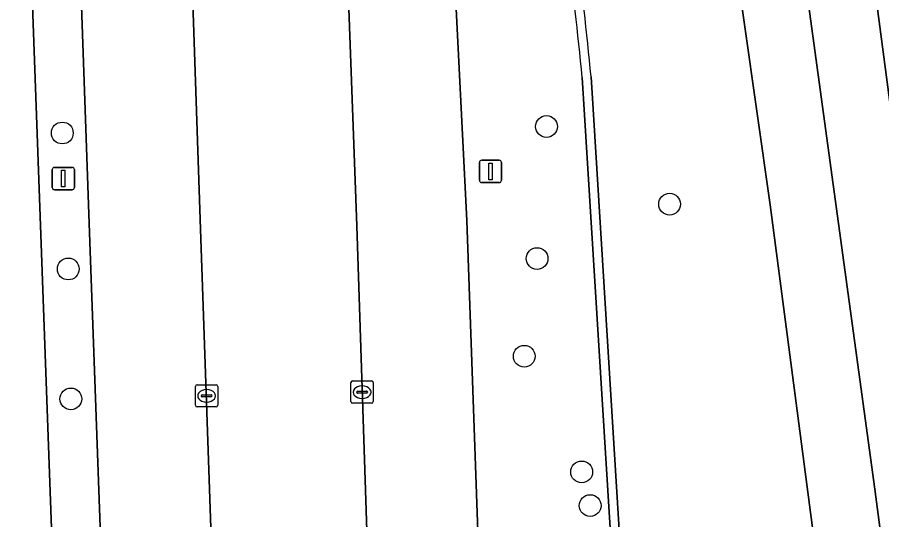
# Model space of a CAD drawing. Extents: x 160554 to 161248, y 385329 to 386506.
# Drawn here: x 161050.77 to 161089.57, y 386271.75 to 386294.32 of the extents above; entities that cross this region are included whole.
import ezdxf

# ---------------------------------------------------------------- set-up
doc = ezdxf.new("R2010")
doc.units = 0
for name, color, linetype in [('IMGEO_Berm_groen', 7, 'Continuous'), ('IMGEO_Boom', 7, 'Continuous'), ('IMGEO_Fietspad_gesloten', 7, 'Continuous'), ('IMGEO_Groenvoorziening', 7, 'Continuous'), ('IMGEO_Haag', 7, 'Continuous'), ('IMGEO_Kolk', 7, 'Continuous'), ('IMGEO_Lichtmast', 7, 'Continuous'), ('IMGEO_Parkeervlak_open', 7, 'Continuous'), ('IMGEO_Rijbaan_lokaal_open', 7, 'Continuous'), ('IMGEO_Terreindeel_halfverhard', 7, 'Continuous'), ('IMGEO_Voetpad_open', 7, 'Continuous')]:
    doc.layers.add(name, color=color, linetype=linetype)

msp = doc.modelspace()

# ---------------------------------------------------------------- linework, layer by layer
at = {"layer": 'IMGEO_Berm_groen'}
msp.add_lwpolyline([(161085.848, 386312.903), (161087.19, 386307.026), (161088.889, 386298.451), (161103.567, 386187.092), (161104.297, 386182.605)], dxfattribs=at)
at = {"layer": 'IMGEO_Boom'}
for centre in [(161074.521, 386289.41), (161052.788, 386289.12), (161080.046, 386285.924), (161074.096, 386283.48), (161053.054, 386283.011), (161073.523, 386279.091), (161053.172, 386277.175), (161076.098, 386273.895), (161076.481, 386272.383)]:
    msp.add_circle(centre, 0.489, dxfattribs=at)
at = {"layer": 'IMGEO_Fietspad_gesloten'}
for points in [[(161048.936, 386422.601), (161051.479, 386405.774), (161053.244, 386395.895), (161054.016, 386391.936), (161055.496, 386385.09), (161055.778, 386384.113), (161061.489, 386367.043), (161062.156, 386365.13), (161062.895, 386363.243), (161070.293, 386345.132), (161077.526, 386327.456), (161078.711, 386324.52), (161079.887, 386321.461), (161080.881, 386318.658), (161081.816, 386315.743), (161083.216, 386310.933), (161083.729, 386308.669), (161084.286, 386305.882), (161086.079, 386296.166), (161086.241, 386295.246), (161089.26, 386273.118), (161100.316, 386188.979)], [(161100.821, 386181.042), (161104.363, 386179.719), (161104.297, 386182.605), (161103.567, 386187.092), (161088.889, 386298.451), (161087.19, 386307.026), (161085.848, 386312.903)]]:
    msp.add_lwpolyline(points, dxfattribs=at)
at = {"layer": 'IMGEO_Groenvoorziening'}
for points in [[(161043.381, 386416.822), (161042.006, 386416.743), (161043.389, 386379.736), (161048.332, 386379.879), (161049.756, 386339.292), (161064.04, 386339.75), (161064.496, 386325.979), (161068.946, 386326.086), (161069.391, 386316.113), (161070.939, 386285.189), (161071.538, 386268.247)], [(161089.261, 386250.038), (161084.554, 386285.892), (161083.386, 386294.096), (161081.753, 386305.805)], [(161076.522, 386291.65), (161079.479, 386243.925), (161082.072, 386244.022), (161082.082, 386242.845), (161065.65, 386242.292), (161065.584, 386243.401), (161079.079, 386243.909), (161076.124, 386291.618)], [(161076.124, 386291.618), (161079.079, 386243.909), (161079.279, 386243.917), (161079.479, 386243.925), (161076.522, 386291.65)]]:
    msp.add_lwpolyline(points, dxfattribs=at)
for centre, radius, start, end in [((159988.224, 386179.872), 1093.624, 5.864684, 6.492622), ((159988.224, 386179.872), 1093.624, 5.864684, 6.492622), ((160066.321, 386188.32), 1015.472, 5.840253, 6.517541), ((160066.321, 386188.32), 1015.472, 5.840253, 6.517541)]:
    msp.add_arc(centre, radius, start, end, dxfattribs=at)
at = {"layer": 'IMGEO_Haag'}
msp.add_lwpolyline([(161076.124, 386291.618), (161079.079, 386243.909), (161079.279, 386243.917), (161079.479, 386243.925), (161076.522, 386291.65)], dxfattribs=at)
for centre, radius, start, end in [((159988.224, 386179.872), 1093.624, 5.864684, 6.492622), ((160066.321, 386188.32), 1015.472, 5.840253, 6.517541)]:
    msp.add_arc(centre, radius, start, end, dxfattribs=at)
at = {"layer": 'IMGEO_Kolk'}
for p, q in [((161058.764, 386276.887), (161058.764, 386277.739)), ((161058.839, 386277.813), (161059.691, 386277.813)), ((161059.765, 386277.739), (161059.765, 386276.887)), ((161065.743, 386277.054), (161065.743, 386277.906)), ((161065.818, 386277.98), (161066.67, 386277.98)), ((161066.231, 386277.76), (161066.256, 386277.76)), ((161066.744, 386277.906), (161066.744, 386277.054)), ((161059.023, 386277.307), (161059.023, 386277.319)), ((161059.066, 386277.356), (161059.464, 386277.356)), ((161059.252, 386277.593), (161059.277, 386277.593)), ((161059.507, 386277.319), (161059.507, 386277.307)), ((161066.002, 386277.474), (161066.002, 386277.486)), ((161066.44, 386277.437), (161066.042, 386277.437)), ((161066.045, 386277.523), (161066.443, 386277.523)), ((161066.486, 386277.486), (161066.486, 386277.474)), ((161059.461, 386277.27), (161059.063, 386277.27)), ((161059.275, 386277.033), (161059.25, 386277.033)), ((161066.67, 386276.98), (161065.818, 386276.98)), ((161066.254, 386277.2), (161066.229, 386277.2)), ((161059.691, 386276.813), (161058.839, 386276.813))]:
    msp.add_line(p, q, dxfattribs=at)
for points in [[(161058.764, 386276.887), (161058.764, 386277.739)], [(161058.839, 386277.813), (161059.691, 386277.813)], [(161059.765, 386277.739), (161059.765, 386276.887)], [(161065.743, 386277.054), (161065.743, 386277.906)], [(161065.818, 386277.98), (161066.67, 386277.98)], [(161066.744, 386277.906), (161066.744, 386277.054)], [(161066.67, 386276.98), (161065.818, 386276.98)], [(161059.691, 386276.813), (161058.839, 386276.813)]]:
    msp.add_lwpolyline(points, dxfattribs=at)
for centre, radius, start, end in [((161058.841, 386277.737), 0.0765, 91.552, 178.448), ((161058.841, 386277.737), 0.0765, 91.552, 178.448), ((161059.689, 386277.737), 0.0765, 1.552, 88.448), ((161059.689, 386277.737), 0.0765, 1.552, 88.448), ((161065.82, 386277.904), 0.0765, 91.552, 178.448), ((161065.82, 386277.904), 0.0765, 91.552, 178.448), ((161066.668, 386277.904), 0.0765, 1.552, 88.448), ((161066.668, 386277.904), 0.0765, 1.552, 88.448), ((161059.063, 386277.316), 0.0403, 85.8775, 175.7526), ((161059.06, 386277.306), 0.0366, 178.938, 274.7102), ((161059.464, 386277.313), 0.043, 264.8664, 352.4533), ((161059.468, 386277.318), 0.0386, 1.7309, 96.639), ((161066.042, 386277.483), 0.0403, 85.8775, 175.7526), ((161066.039, 386277.473), 0.0366, 178.938, 274.7102), ((161066.443, 386277.48), 0.043, 264.8664, 352.4533), ((161066.447, 386277.485), 0.0386, 1.7309, 96.639), ((161065.82, 386277.056), 0.0765, 181.552, 268.448), ((161065.82, 386277.056), 0.0765, 181.552, 268.448), ((161066.668, 386277.056), 0.0765, 271.552, 358.448), ((161066.668, 386277.056), 0.0765, 271.552, 358.448), ((161058.841, 386276.889), 0.0765, 181.552, 268.448), ((161058.841, 386276.889), 0.0765, 181.552, 268.448), ((161059.689, 386276.889), 0.0765, 271.552, 358.448), ((161059.689, 386276.889), 0.0765, 271.552, 358.448)]:
    msp.add_arc(centre, radius, start, end, dxfattribs=at)
for centre, major_axis, ratio, start_param, end_param in [((161066.23, 386277.48), (-0.387, 0.002), 0.722429, 4.712389, 7.853982), ((161066.255, 386277.48), (-0.39, 0.002), 0.717154, 1.570796, 4.712389), ((161059.251, 386277.313), (-0.387, 0.002), 0.722429, 4.712389, 7.853982), ((161059.276, 386277.313), (-0.39, 0.002), 0.717154, 1.570796, 4.712389)]:
    msp.add_ellipse(centre, major_axis=major_axis, ratio=ratio, start_param=start_param, end_param=end_param, dxfattribs=at)
at = {"layer": 'IMGEO_Lichtmast'}
for p, q in [((161071.51, 386286.995), (161071.51, 386287.795)), ((161071.51, 386287.795), (161071.51, 386286.995)), ((161071.61, 386287.895), (161072.4, 386287.895)), ((161072.4, 386287.895), (161071.61, 386287.895)), ((161072.5, 386287.795), (161072.5, 386286.995)), ((161072.5, 386286.995), (161072.5, 386287.795)), ((161052.338, 386286.674), (161052.338, 386287.474)), ((161052.338, 386287.474), (161052.338, 386286.674)), ((161052.438, 386287.574), (161053.228, 386287.574)), ((161053.228, 386287.574), (161052.438, 386287.574)), ((161053.328, 386287.474), (161053.328, 386286.674)), ((161053.328, 386286.674), (161053.328, 386287.474)), ((161072.4, 386286.895), (161071.61, 386286.895)), ((161071.61, 386286.895), (161072.4, 386286.895)), ((161053.228, 386286.574), (161052.438, 386286.574)), ((161052.438, 386286.574), (161053.228, 386286.574))]:
    msp.add_line(p, q, dxfattribs=at)
for points in [[(161071.93, 386287.77), (161072.08, 386287.77), (161072.08, 386287.02), (161071.93, 386287.02), (161071.93, 386287.77)], [(161052.758, 386287.449), (161052.908, 386287.449), (161052.908, 386286.699), (161052.758, 386286.699), (161052.758, 386287.449)]]:
    msp.add_lwpolyline(points, dxfattribs=at)
for centre, start, end in [((161071.61, 386287.795), 90, 180), ((161071.61, 386287.795), 90, 180), ((161072.4, 386287.795), 0, 90), ((161072.4, 386287.795), 360, 90), ((161052.438, 386287.474), 90, 180), ((161052.438, 386287.474), 90, 180), ((161053.228, 386287.474), 0, 90), ((161053.228, 386287.474), 360, 90), ((161071.61, 386286.995), 180, 270), ((161071.61, 386286.995), 180, 270), ((161072.4, 386286.995), 270, 0), ((161072.4, 386286.995), 270, 0), ((161052.438, 386286.674), 180, 270), ((161052.438, 386286.674), 180, 270), ((161053.228, 386286.674), 270, 0), ((161053.228, 386286.674), 270, 0)]:
    msp.add_arc(centre, 0.1, start, end, dxfattribs=at)
at = {"layer": 'IMGEO_Parkeervlak_open'}
for points in [[(161050.13, 386331.159), (161049.947, 386334.82), (161045.007, 386334.629), (161045.101, 386332.213), (161045.403, 386322.919), (161046.133, 386303.84), (161046.919, 386282.927), (161047.461, 386265.264), (161048.072, 386248.672), (161053.079, 386248.863), (161052.609, 386262.7)], [(161058.39, 386302.504), (161057.615, 386322.719), (161057.296, 386330.754), (161057.104, 386335.007), (161052.159, 386334.881), (161052.356, 386331.398), (161054.009, 386284.628), (161054.806, 386262.753), (161055.245, 386248.93), (161060.253, 386249.086), (161059.65, 386265.774), (161058.994, 386284.801)], [(161069.391, 386316.113), (161068.946, 386326.086), (161064.496, 386325.979), (161064.548, 386324.012), (161064.57, 386323.216), (161064.772, 386318.721), (161065.35, 386302.853), (161066.007, 386284.945), (161066.544, 386268.509), (161067.444, 386243.833), (161072.408, 386243.993), (161071.87, 386258.998), (161071.837, 386259.923), (161071.538, 386268.247), (161070.939, 386285.189)]]:
    msp.add_lwpolyline(points, close=True, dxfattribs=at)
at = {"layer": 'IMGEO_Rijbaan_lokaal_open'}
msp.add_lwpolyline([(161066.544, 386268.509), (161066.007, 386284.945), (161065.35, 386302.853), (161064.772, 386318.721), (161064.57, 386323.216), (161064.548, 386324.012), (161064.496, 386325.979), (161064.04, 386339.75), (161049.756, 386339.292), (161044.824, 386339.115), (161043.389, 386379.736), (161042.006, 386416.743)], dxfattribs=at)
msp.add_lwpolyline([(161046.919, 386282.927), (161046.133, 386303.84), (161045.403, 386322.919), (161045.101, 386332.213), (161045.007, 386334.629), (161049.947, 386334.82), (161052.159, 386334.881), (161057.104, 386335.007), (161057.296, 386330.754), (161057.615, 386322.719), (161058.39, 386302.504), (161058.994, 386284.801), (161059.65, 386265.774), (161060.253, 386249.086), (161055.245, 386248.93), (161053.079, 386248.863), (161048.072, 386248.672), (161047.461, 386265.264)], close=True, dxfattribs=at)
at = {"layer": 'IMGEO_Terreindeel_halfverhard'}
msp.add_lwpolyline([(161052.356, 386331.398), (161052.159, 386334.881), (161049.947, 386334.82), (161050.13, 386331.159), (161052.609, 386262.7), (161053.079, 386248.863), (161055.245, 386248.93), (161054.806, 386262.753), (161054.009, 386284.628)], close=True, dxfattribs=at)
at = {"layer": 'IMGEO_Voetpad_open'}
for points in [[(161100.833, 386185.089), (161100.316, 386188.979), (161089.26, 386273.118), (161086.241, 386295.246), (161086.079, 386296.166), (161084.286, 386305.882), (161083.729, 386308.669), (161083.216, 386310.933), (161081.816, 386315.743), (161080.881, 386318.658), (161079.887, 386321.461), (161078.711, 386324.52), (161077.526, 386327.456), (161070.293, 386345.132), (161062.895, 386363.243), (161062.156, 386365.13), (161061.489, 386367.043), (161055.778, 386384.113), (161055.496, 386385.09), (161054.016, 386391.936), (161053.244, 386395.895), (161051.479, 386405.774), (161048.936, 386422.601)], [(161081.753, 386305.805), (161083.386, 386294.096), (161084.554, 386285.892), (161089.261, 386250.038), (161089.929, 386245.048), (161090.225, 386242.834), (161090.33, 386242.022), (161091.167, 386235.549), (161091.551, 386232.577), (161092.259, 386227.303), (161097.665, 386186.145), (161097.833, 386184.867)]]:
    msp.add_lwpolyline(points, dxfattribs=at)

doc.saveas('drawing.dxf')
